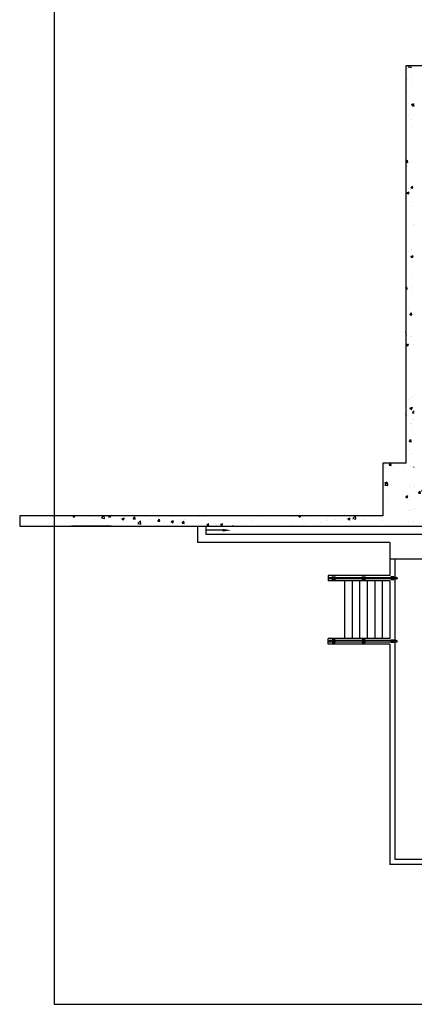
# Model space of a CAD drawing. Header units: inches. Extents: x -9715 to 32893, y -15613 to -1138.
# Tile 354 of 380: x 15472 to 16048, y -10446 to -9010. Entities that reach past the tile are written whole.
import ezdxf

# ---------------------------------------------------------------- set-up
doc = ezdxf.new("R2010")
doc.units = ezdxf.units.IN
doc.header["$MEASUREMENT"] = 0
doc.linetypes.add('DASHED', pattern=[0.75, 0.5, -0.25])
doc.linetypes.add('HIDDEN4', pattern=[0.09375, 0.0625, -0.03125])
doc.layers.get('0').update_dxf_attribs({"color": 252})
doc.layers.get('DEFPOINTS').update_dxf_attribs({"color": 11})
doc.layers.add('E-DETL-FIXT', color=5, linetype='Continuous', lineweight=35)
doc.layers.add('S-FNDN-FTNG', color=138, linetype='Continuous')
doc.layers.add('S-FNDN-PATT', color=8, linetype='Continuous')

# ---------------------------------------------------------------- blocks, each defined once
blk = doc.blocks.new('*X570')
at = {"color": 0}
for p, q in [((784.6, 1236.6), (784.6, 1236.6)), ((810.3, 1236.5), (810.3, 1236.5)), ((819.9, 1236.4), (822.1, 1237.2)), ((819.9, 1236.4), (822.4, 1234.7)), ((822.4, 1234.7), (823.3, 1237.2)), ((778.7, 1220.5), (781.4, 1221.6)), ((780.4, 1218.6), (781.4, 1221.6)), ((784.6, 1233), (784.6, 1233)), ((791.3, 1235.2), (791.3, 1235.2)), ((797.2, 1225.3), (799.6, 1228.2)), ((797.2, 1225.3), (800.2, 1225.1)), ((800.2, 1225.1), (799.6, 1228.2)), ((801.4, 1228.6), (805.3, 1232.7)), ((801.4, 1228.6), (805.9, 1227.9)), ((803, 1221), (803, 1221)), ((805.9, 1227.9), (805.3, 1232.7)), ((815.5, 1222.7), (815.5, 1222.7)), ((818, 1234.1), (818, 1234.1)), ((778.7, 1219.7), (780.4, 1218.6)), ((781.6, 1209.6), (781.6, 1209.6)), ((784, 1216.4), (784, 1216.4)), ((802.8, 1216.5), (802.8, 1216.5)), ((808.3, 1208.5), (808.3, 1208.5)), ((809.7, 1219.9), (809.7, 1219.9)), ((783.4, 1199.7), (783.4, 1199.7)), ((785.6, 1200.5), (785.6, 1200.5)), ((789.8, 1201.3), (789.8, 1201.3)), ((792.1, 1202.9), (792.1, 1202.9)), ((802.4, 1203), (802.4, 1203)), ((807.8, 1200.1), (811.3, 1201.4)), ((807.8, 1200.1), (810.3, 1198.4)), ((809.1, 1203.3), (809.1, 1203.3)), ((810.3, 1198.4), (811.3, 1201.4)), ((814.8, 1205.5), (814.8, 1205.5)), ((818.8, 1201.8), (818.8, 1201.8)), ((821.3, 1205.4), (821.3, 1205.4)), ((782.8, 1183.1), (782.8, 1183.1)), ((789.2, 1183.2), (789.2, 1183.2)), ((798.3, 1183.1), (798.3, 1183.1)), ((804.1, 1187.7), (806.6, 1190.6)), ((804.1, 1187.7), (807.1, 1187.5)), ((804.7, 1183), (804.7, 1183)), ((807.1, 1187.5), (806.6, 1190.6)), ((808.1, 1185.7), (808.1, 1185.7)), ((808.5, 1186.6), (808.5, 1186.6))]:
    blk.add_line(p, q, dxfattribs=at)
blk = doc.blocks.new('*X571')
at = {"color": 0}
for p, q in [((787.2, 1364.8), (787.2, 1364.8)), ((789.5, 1366.2), (789.5, 1366.2)), ((782.2, 1362.2), (782.2, 1362.2)), ((784.6, 1349.1), (788.1, 1350.5)), ((787.1, 1347.5), (788.1, 1350.5)), ((778.7, 1340.9), (778.8, 1341)), ((778.7, 1338), (779.4, 1337.9)), ((779.4, 1337.9), (778.8, 1341)), ((781.5, 1344.1), (781.5, 1344.1)), ((784.6, 1349.1), (787.1, 1347.5)), ((788.2, 1342.6), (790.7, 1345.2)), ((788.2, 1342.6), (790.7, 1342.2)), ((788.9, 1349.5), (788.9, 1349.5)), ((785.9, 1327.1), (785.9, 1327.1)), ((787.3, 1326.9), (787.3, 1326.9)), ((788.3, 1332.9), (788.3, 1332.9)), ((787.7, 1316.2), (787.7, 1316.2)), ((783.3, 1300.6), (785.7, 1303.4)), ((783.3, 1300.6), (786.3, 1300.3)), ((786.3, 1300.3), (785.7, 1303.4)), ((787.1, 1299.6), (787.1, 1299.6)), ((784.3, 1287.3), (784.3, 1287.3)), ((786.5, 1283), (786.5, 1283)), ((747.9, 1267.7), (747.9, 1267.7)), ((754.4, 1266.1), (756.8, 1269)), ((754.4, 1266.1), (757.4, 1265.8)), ((757.4, 1265.8), (756.8, 1269)), ((779.4, 1271.9), (779.4, 1271.9)), ((785.9, 1266.3), (785.9, 1266.3)), ((747.9, 1262.9), (747.9, 1262.9)), ((759.9, 1262.6), (759.9, 1262.6)), ((774.6, 1261.7), (774.6, 1261.7)), ((785.8, 1263.8), (785.8, 1263.8)), ((790.3, 1263), (790.7, 1263.5)), ((790.3, 1263), (790.7, 1262.9)), ((746.6, 1236.3), (746.6, 1236.3)), ((748.1, 1240.4), (751.6, 1241.7)), ((748.1, 1240.4), (750.6, 1238.7)), ((748.1, 1236.9), (748.4, 1237.2)), ((748.1, 1236.9), (752.5, 1236.2)), ((748.4, 1237.2), (752, 1240.9)), ((750.6, 1238.7), (751.6, 1241.7)), ((752.4, 1237.2), (752, 1240.9)), ((752.5, 1236.2), (752.4, 1237.2)), ((752.5, 1214.4), (752.5, 1214.4)), ((292.6, 1191.9), (293.4, 1192.2)), ((295.1, 1190.2), (295.8, 1192.2)), ((334.4, 1189.1), (337.4, 1192.2)), ((338.9, 1188.4), (338.4, 1192.2)), ((344.9, 1190.9), (345.9, 1192.2)), ((347.9, 1190.7), (347.6, 1192.2)), ((584.8, 1192.1), (584.8, 1192.1)), ((622, 1192), (622.6, 1192.2)), ((624.5, 1190.3), (625.2, 1192.2)), ((701.3, 1188.2), (705.2, 1192.2)), ((705.8, 1187.5), (705.2, 1192.2)), ((290.1, 1178.7), (290.1, 1178.7)), ((292.6, 1191.9), (295.1, 1190.2)), ((293.5, 1189.9), (293.5, 1189.9)), ((297.9, 1183.1), (297.9, 1183.1)), ((308.1, 1177.8), (308.1, 1177.8)), ((319.2, 1183.7), (319.2, 1183.7)), ((323.9, 1186.8), (323.9, 1186.8)), ((334.4, 1189.1), (338.9, 1188.4)), ((343.4, 1178.5), (343.4, 1178.5)), ((344.9, 1190.9), (347.9, 1190.7)), ((348.4, 1188.7), (348.4, 1188.7)), ((349.5, 1190.4), (349.5, 1190.4)), ((364.5, 1187.9), (368, 1189.2)), ((364.5, 1187.9), (366.9, 1186.2)), ((366.9, 1186.2), (368, 1189.2)), ((374.9, 1182.7), (374.9, 1182.7)), ((380.7, 1187.8), (383.1, 1190.7)), ((380.7, 1187.8), (383.7, 1187.5)), ((383.7, 1187.5), (383.1, 1190.7)), ((387.5, 1184.3), (387.5, 1184.3)), ((387.8, 1180.8), (391.7, 1184.9)), ((387.8, 1180.8), (392.2, 1180.2)), ((392.2, 1180.2), (391.7, 1184.9)), ((400.2, 1180.7), (400.2, 1180.7)), ((406.4, 1186.8), (406.4, 1186.8)), ((416.6, 1184.6), (419, 1187.5)), ((416.6, 1184.6), (419.6, 1184.4)), ((419.6, 1184.4), (419, 1187.5)), ((425.8, 1184.2), (425.8, 1184.2)), ((425.8, 1181.3), (425.8, 1181.3)), ((436.3, 1183.9), (439.8, 1185.2)), ((436.3, 1183.9), (438.8, 1182.2)), ((438, 1191), (438, 1191)), ((438.8, 1182.2), (439.8, 1185.2)), ((451.1, 1187.4), (451.1, 1187.4)), ((452.5, 1181.5), (454.9, 1184.4)), ((452.5, 1181.5), (455.4, 1181.2)), ((455.4, 1181.2), (454.9, 1184.4)), ((455, 1186.3), (455, 1186.3)), ((477.1, 1191.1), (477.1, 1191.1)), ((484.1, 1191.3), (484.1, 1191.3)), ((487.8, 1179.5), (487.8, 1179.5)), ((488.3, 1178.4), (489.8, 1180.2)), ((488.3, 1178.4), (491.3, 1178.1)), ((489.8, 1180.2), (490.7, 1181.2)), ((490.9, 1180.2), (490.7, 1181.2)), ((491.3, 1178.1), (490.9, 1180.2)), ((500.4, 1181.2), (500.4, 1181.2)), ((502.1, 1178), (502.1, 1178)), ((508.2, 1179.9), (509, 1180.2)), ((508.2, 1179.9), (510.7, 1178.2)), ((509, 1180.2), (511.7, 1181.2)), ((510.7, 1178.2), (511.3, 1180.2)), ((511.3, 1180.2), (511.7, 1181.2)), ((519.3, 1183.7), (519.3, 1183.7)), ((525.8, 1177.2), (526.6, 1178.1)), ((526.8, 1177.2), (526.6, 1178.1)), ((527.4, 1181.2), (527.4, 1181.2)), ((550.9, 1187.8), (550.9, 1187.8)), ((553.3, 1185), (553.3, 1185)), ((563.4, 1189.5), (563.4, 1189.5)), ((579, 1188.5), (579, 1188.5)), ((582.3, 1192), (582.3, 1192)), ((598.7, 1181.5), (598.7, 1181.5)), ((604.3, 1191.7), (604.3, 1191.7)), ((611.5, 1191), (611.5, 1191)), ((613.3, 1178.1), (613.3, 1178.1)), ((622, 1192), (624.5, 1190.3)), ((627.9, 1186.5), (627.9, 1186.5)), ((629.6, 1178.8), (629.6, 1178.8)), ((632.2, 1180.6), (632.2, 1180.6)), ((638.2, 1189.9), (638.2, 1189.9)), ((655.3, 1182.3), (655.3, 1182.3)), ((657, 1191.5), (657, 1191.5)), ((663.8, 1184.7), (663.8, 1184.7)), ((664.9, 1188.7), (664.9, 1188.7)), ((669, 1180.5), (669, 1180.5)), ((676.3, 1186.4), (676.3, 1186.4)), ((680.6, 1185.5), (680.6, 1185.5)), ((691.5, 1187.6), (691.5, 1187.6)), ((693.9, 1188), (697.4, 1189.3)), ((693.9, 1188), (696.4, 1186.3)), ((695.2, 1188.9), (695.2, 1188.9)), ((696.4, 1186.3), (697.4, 1189.3)), ((698.2, 1185.5), (698.2, 1185.5)), ((701.3, 1188.2), (705.8, 1187.5)), ((706.5, 1189.3), (706.5, 1189.3)), ((718.2, 1186.5), (718.2, 1186.5)), ((727.3, 1190.5), (727.3, 1190.5)), ((744.9, 1185.3), (744.9, 1185.3)), ((583.5, 1177.2), (583.5, 1177.2)), ((583.5, 1177.2), (583.5, 1177.2)), ((745.1, 1177.4), (745.1, 1177.4))]:
    blk.add_line(p, q, dxfattribs=at)
blk = doc.blocks.new('*X572')
at = {"color": 0}
for p, q in [((781.2, 1845.1), (781.2, 1845.1)), ((781.9, 1847.1), (783.8, 1849.2)), ((781.9, 1847.1), (786.3, 1846.4)), ((786.3, 1846.4), (786, 1849.2)), ((790.6, 1849), (790.6, 1849)), ((780.6, 1828.5), (780.6, 1828.5)), ((787.1, 1833.7), (787.1, 1833.7)), ((788.1, 1824.6), (788.1, 1824.6)), ((779.9, 1811.8), (779.9, 1811.8)), ((779.3, 1795.2), (779.3, 1795.2)), ((782.7, 1794), (782.7, 1794)), ((786.8, 1792.2), (790.3, 1793.6)), ((786.8, 1792.2), (789.3, 1790.6)), ((788.5, 1790.1), (790.7, 1792.4)), ((788.5, 1790.1), (790.7, 1789.8)), ((789.3, 1790.6), (790.3, 1793.6)), ((778.7, 1778.5), (778.7, 1778.5)), ((782.1, 1775.9), (782.1, 1775.9)), ((784.6, 1779.3), (784.6, 1779.3)), ((787, 1770.3), (787, 1770.3)), ((787.8, 1758.7), (787.8, 1758.7)), ((778.8, 1708), (781.2, 1710.9)), ((781.7, 1707.7), (781.2, 1710.9)), ((778.8, 1708), (781.7, 1707.7)), ((780, 1703.7), (780, 1703.7)), ((781.6, 1701.8), (781.6, 1701.8)), ((786.8, 1707), (786.8, 1707)), ((779.3, 1685.6), (779.3, 1685.6)), ((782.4, 1669.5), (782.4, 1669.5)), ((785.1, 1668.4), (785.1, 1668.4)), ((785.7, 1670.4), (788.1, 1673.3)), ((785.7, 1670.4), (788.7, 1670.1)), ((788.7, 1670.1), (788.1, 1673.3)), ((780.2, 1663.3), (783.7, 1664.7)), ((780.2, 1663.3), (782.7, 1661.7)), ((782.7, 1661.7), (783.7, 1664.7)), ((786.7, 1643.7), (786.7, 1643.7)), ((788.6, 1649.7), (788.6, 1649.7)), ((778.9, 1624.1), (778.9, 1624.1)), ((790.4, 1633.1), (790.4, 1633.1)), ((789.4, 1617.4), (789.4, 1617.4)), ((789.7, 1615), (789.7, 1615)), ((786.5, 1580.4), (786.5, 1580.4)), ((782.4, 1578.1), (782.4, 1578.1)), ((785.7, 1570.7), (789.2, 1572)), ((785.7, 1570.7), (788.2, 1569)), ((785.9, 1572), (785.9, 1572)), ((788.2, 1569), (789.2, 1572)), ((787.6, 1542.8), (787.6, 1542.8)), ((778.7, 1524.4), (780, 1526)), ((778.7, 1523), (780.6, 1522.8)), ((780.6, 1522.8), (780, 1526)), ((787, 1524.7), (787, 1524.7)), ((786.4, 1517.1), (786.4, 1517.1)), ((783, 1494.5), (783, 1494.5)), ((779.6, 1487.8), (779.6, 1487.8)), ((784.5, 1485.5), (786.9, 1488.3)), ((784.5, 1485.5), (787.5, 1485.2)), ((787.5, 1485.2), (786.9, 1488.3)), ((778.7, 1460.5), (778.8, 1460.6)), ((778.7, 1455.9), (779.4, 1455.8)), ((779.4, 1455.8), (778.8, 1460.6)), ((783.8, 1462.3), (783.8, 1462.3)), ((784.9, 1452.5), (784.9, 1452.5)), ((786.2, 1453.8), (786.2, 1453.8)), ((779.1, 1441.8), (782.6, 1443.1)), ((779.1, 1441.8), (781.5, 1440.1)), ((781.5, 1440.1), (782.6, 1443.1)), ((790, 1442.4), (790, 1442.4)), ((784.3, 1434.4), (784.3, 1434.4)), ((780.2, 1416.9), (780.2, 1416.9)), ((790, 1417.2), (790, 1417.2))]:
    blk.add_line(p, q, dxfattribs=at)

msp = doc.modelspace()

# ---------------------------------------------------------------- linework, layer by layer
at = {"layer": 'DEFPOINTS'}
msp.add_lwpolyline([(15522.33734, -10446.1342), (18566.1053, -10446.1342), (18566.1053, -7574.54226), (15522.33734, -7574.54226)], close=True, dxfattribs=at)
at = {"layer": 'E-DETL-FIXT'}
msp.add_line((15605.17561, -9748.58786), (15547.98158, -9748.58786), dxfattribs=at)
at = {"layer": 'S-FNDN-FTNG'}
for p, q in [((16035.87562, -9076.58786), (16214.77595, -9076.58786)), ((16035.87562, -9656.58786), (16035.87562, -9076.58786)), ((16001.87562, -9733.58786), (15471.8731, -9733.58786)), ((15471.8731, -9733.58786), (15471.8731, -9748.58786)), ((15471.8731, -9748.58786), (16081.87562, -9748.58786)), ((15731.87562, -9772.58786), (15731.87562, -9748.58786)), ((15743.87562, -9760.58786), (15743.87562, -9748.58786)), ((16393.87562, -9760.58786), (15743.87562, -9760.58786)), ((16011.87562, -9772.58786), (15731.87562, -9772.58786)), ((16011.87562, -9772.58786), (16011.87562, -9796.58786)), ((16011.87562, -9772.58786), (16011.87562, -9796.58786)), ((16011.87562, -9788.58786), (16011.87562, -9820.58786)), ((16381.87562, -9796.58786), (16011.87562, -9796.58786)), ((15921.87562, -9820.58786), (15921.87562, -9828.58786)), ((16011.87562, -9820.58786), (15921.87562, -9820.58786)), ((15972.64457, -9823.33786), (15972.04417, -9823.33786)), ((15972.34437, -9823.63807), (15972.34437, -9823.03766)), ((15975.64457, -9823.33786), (15975.04417, -9823.33786)), ((15975.34437, -9823.63807), (15975.34437, -9823.03766)), ((16013.9129, -9823.33786), (16014.51331, -9823.33786)), ((16014.21311, -9823.63807), (16014.21311, -9823.03766)), ((16016.9129, -9823.33786), (16017.51331, -9823.33786)), ((16017.21311, -9823.63807), (16017.21311, -9823.03766)), ((16011.87562, -9828.58786), (15921.87562, -9828.58786)), ((15945.87562, -9828.58786), (15945.87562, -9912.58786)), ((15956.87562, -9828.58786), (15956.87562, -9912.58786)), ((15967.87562, -9828.58786), (15967.87562, -9912.58786)), ((15972.64457, -9825.83786), (15972.04417, -9825.83786)), ((15972.34437, -9825.53766), (15972.34437, -9826.13807)), ((15975.64457, -9825.83786), (15975.04417, -9825.83786)), ((15975.34437, -9825.53766), (15975.34437, -9826.13807)), ((15978.87562, -9828.58786), (15978.87562, -9912.58786)), ((15989.87562, -9828.58786), (15989.87562, -9912.58786)), ((16000.87562, -9828.58786), (16000.87562, -9912.58786)), ((16011.87562, -9828.58786), (16011.87562, -9912.58786)), ((16013.9129, -9825.83786), (16014.51331, -9825.83786)), ((16014.21311, -9825.53766), (16014.21311, -9826.13807)), ((16016.9129, -9825.83786), (16017.51331, -9825.83786)), ((16017.21311, -9825.53766), (16017.21311, -9826.13807)), ((16011.87562, -9912.58786), (15921.87562, -9912.58786)), ((15921.87562, -9920.58786), (15921.87562, -9912.58786)), ((16011.87562, -9920.58786), (15921.87562, -9920.58786)), ((15928.61332, -9915.33786), (15928.01292, -9915.33786)), ((15928.61332, -9917.83786), (15928.01292, -9917.83786)), ((15928.31312, -9915.63807), (15928.31312, -9915.03766)), ((15928.31312, -9917.53766), (15928.31312, -9918.13807)), ((15931.61332, -9915.33786), (15931.01292, -9915.33786)), ((15931.61332, -9917.83786), (15931.01292, -9917.83786)), ((15931.31312, -9915.63807), (15931.31312, -9915.03766)), ((15931.31312, -9917.53766), (15931.31312, -9918.13807)), ((15972.64457, -9915.33786), (15972.04417, -9915.33786)), ((15972.64457, -9917.83786), (15972.04417, -9917.83786)), ((15972.34437, -9915.63807), (15972.34437, -9915.03766)), ((15972.34437, -9917.53766), (15972.34437, -9918.13807)), ((15975.64457, -9915.33786), (15975.04417, -9915.33786)), ((15975.64457, -9917.83786), (15975.04417, -9917.83786)), ((15975.34437, -9915.63807), (15975.34437, -9915.03766)), ((15975.34437, -9917.53766), (15975.34437, -9918.13807)), ((16011.87562, -9920.58786), (16011.87562, -10242.08786)), ((16013.9129, -9915.33786), (16014.51331, -9915.33786)), ((16013.9129, -9917.83786), (16014.51331, -9917.83786)), ((16014.21311, -9915.63807), (16014.21311, -9915.03766)), ((16014.21311, -9917.53766), (16014.21311, -9918.13807)), ((16016.9129, -9915.33786), (16017.51331, -9915.33786)), ((16016.9129, -9917.83786), (16017.51331, -9917.83786)), ((16017.21311, -9915.63807), (16017.21311, -9915.03766)), ((16017.21311, -9917.53766), (16017.21311, -9918.13807)), ((16019.37562, -10234.58786), (17980.37562, -10234.58786)), ((17987.87562, -10242.08786), (16011.87562, -10242.08786))]:
    msp.add_line(p, q, dxfattribs=at)
at = {"layer": 'S-FNDN-FTNG', "linetype": 'Continuous'}
for p, q in [((16019.37562, -9796.58786), (16019.37562, -9823.65036)), ((16019.37562, -9825.52536), (16019.37562, -9915.65036)), ((16019.37562, -9917.52536), (16019.37562, -10234.58786))]:
    msp.add_line(p, q, dxfattribs=at)
at = {"layer": 'S-FNDN-FTNG', "linetype": 'HIDDEN4', "ltscale": 10}
for p, q in [((15927.56312, -9825.52536), (15927.56312, -9823.65036)), ((15928.61332, -9823.33786), (15928.01292, -9823.33786)), ((15928.31312, -9823.63807), (15928.31312, -9823.03766)), ((15931.61332, -9823.33786), (15931.01292, -9823.33786)), ((15931.31312, -9823.63807), (15931.31312, -9823.03766)), ((15932.06312, -9825.52536), (15932.06312, -9823.65036)), ((15971.59437, -9825.52536), (15971.59437, -9823.65036)), ((15976.09437, -9825.52536), (15976.09437, -9823.65036)), ((16013.46311, -9825.52536), (16013.46311, -9823.65036)), ((16017.96311, -9825.52536), (16017.96311, -9823.65036)), ((15928.61332, -9825.83786), (15928.01292, -9825.83786)), ((15928.31312, -9825.53766), (15928.31312, -9826.13807)), ((15931.61332, -9825.83786), (15931.01292, -9825.83786)), ((15931.31312, -9825.53766), (15931.31312, -9826.13807)), ((15927.56312, -9915.65036), (15927.56312, -9917.52536)), ((15932.06312, -9915.65036), (15932.06312, -9917.52536)), ((15971.59437, -9915.65036), (15971.59437, -9917.52536)), ((15976.09437, -9915.65036), (15976.09437, -9917.52536)), ((16013.46311, -9915.65036), (16013.46311, -9917.52536)), ((16017.96311, -9915.65036), (16017.96311, -9917.52536))]:
    msp.add_line(p, q, dxfattribs=at)
at = {"layer": 'S-FNDN-FTNG'}
for points in [[(16035.87562, -9656.58786), (16001.87562, -9656.58786), (16001.87562, -9733.58786)], [(15927.56312, -9823.65036), (15927.56312, -9822.58786), (15932.06312, -9822.58786), (15932.06312, -9823.65036)], [(15971.59437, -9823.65036), (15971.59437, -9822.58786), (15976.09437, -9822.58786), (15976.09437, -9823.65036)], [(16017.96311, -9823.65036), (16017.96311, -9822.58786), (16013.46311, -9822.58786), (16013.46311, -9823.65036)], [(15932.06312, -9825.52536), (15932.06312, -9826.58786), (15927.56312, -9826.58786), (15927.56312, -9825.52536)], [(15976.09437, -9825.52536), (15976.09437, -9826.58786), (15971.59437, -9826.58786), (15971.59437, -9825.52536)], [(16013.46311, -9825.52536), (16013.46311, -9826.58786), (16017.96311, -9826.58786), (16017.96311, -9825.52536)], [(15932.06312, -9915.65036), (15932.06312, -9914.58786), (15927.56312, -9914.58786), (15927.56312, -9915.65036)], [(15927.56312, -9917.52536), (15927.56312, -9918.58786), (15932.06312, -9918.58786), (15932.06312, -9917.52536)], [(15976.09437, -9915.65036), (15976.09437, -9914.58786), (15971.59437, -9914.58786), (15971.59437, -9915.65036)], [(15971.59437, -9917.52536), (15971.59437, -9918.58786), (15976.09437, -9918.58786), (15976.09437, -9917.52536)], [(16013.46311, -9915.65036), (16013.46311, -9914.58786), (16017.96311, -9914.58786), (16017.96311, -9915.65036)], [(16017.96311, -9917.52536), (16017.96311, -9918.58786), (16013.46311, -9918.58786), (16013.46311, -9917.52536)]]:
    msp.add_lwpolyline(points, dxfattribs=at)
at = {"layer": 'S-FNDN-FTNG', "linetype": 'Continuous'}
msp.add_lwpolyline([(15767.97009, -9754.58786), (15743.87562, -9754.58786)], dxfattribs=at)
at = {"layer": 'S-FNDN-FTNG'}
for points in [[(16021.71311, -9825.52536), (15923.81312, -9825.52536, -1), (15923.81312, -9823.65036), (16021.71311, -9823.65036, -1)], [(16021.71311, -9915.65036), (15923.81312, -9915.65036, 1), (15923.81312, -9917.52536), (16021.71311, -9917.52536, 1)]]:
    msp.add_lwpolyline(points, format="xyb", close=True, dxfattribs=at)
at = {"layer": 'S-FNDN-FTNG', "linetype": 'HIDDEN4', "ltscale": 10}
for centre in [(15929.81312, -9824.58786), (15973.84437, -9824.58786), (16015.71311, -9824.58786), (15929.81312, -9916.58786), (15973.84437, -9916.58786), (16015.71311, -9916.58786)]:
    msp.add_circle(centre, 0.9375, dxfattribs=at)
for centre, start, end in [((15923.81312, -9824.58786), 290.82749693, 69.17250307), ((16021.71311, -9824.58786), 110.82749693, 249.17250307), ((15923.81312, -9916.58786), 290.82749693, 69.17250307), ((16021.71311, -9916.58786), 110.82749693, 249.17250307)]:
    msp.add_arc(centre, 0.9375, start, end, dxfattribs=at)
at = {"layer": 'S-FNDN-FTNG', "linetype": 'DASHED'}
msp.add_solid([(15767.97009, -9752.58786), (15767.97009, -9756.58786), (15779.97009, -9754.58786)], dxfattribs=at)

# ---------------------------------------------------------------- block references
at = {"layer": 'S-FNDN-PATT'}
for name in ['*X572', '*X571', '*X570']:
    msp.add_blockref(name, (15256.62794, -10925.77468), dxfattribs=at)

doc.saveas('drawing.dxf')
